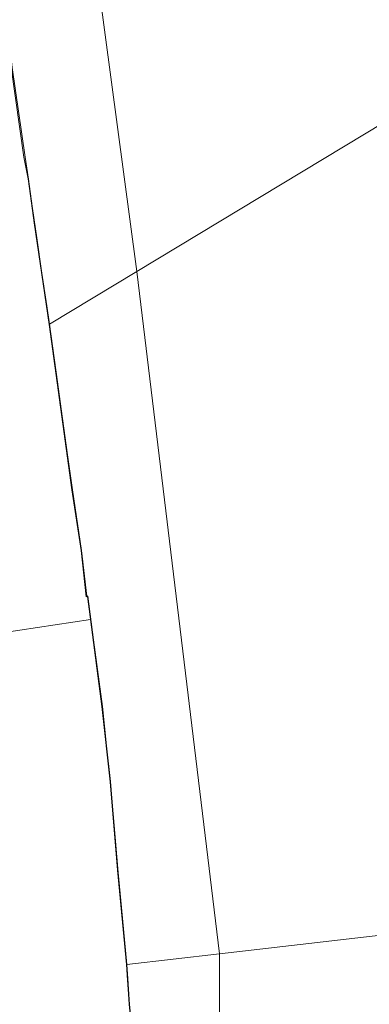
# Model space of a CAD drawing. Header units: metres. Extents: x 103671 to 105190, y 427150 to 429171.
# Tile 313 of 320: x 104837 to 104928, y 428250 to 428504. Entities that reach past the tile are written whole.
import ezdxf

# ---------------------------------------------------------------- set-up
doc = ezdxf.new("R2010")
doc.units = ezdxf.units.M
for name, color, linetype, lineweight in [('B-WE-IE-TERREINAFSCHEIDING_KUNSTMATIG_HEKWERK-G', 253, 'IE-TERREINAFSCHEIDING_KUNSTMATIG-SO', 18), ('B-WE-IE-TERREINAFSCHEIDING_KUNSTMATIG_MUUR-GV', 253, 'Continuous', 18), ('B-WE-OG-TERREIN_ERF-GV', 253, 'Continuous', 18), ('B-WE-OG-WATER-GV', 253, 'Continuous', 18)]:
    doc.layers.add(name, color=color, linetype=linetype, lineweight=lineweight)
doc.linetypes.add('IE-TERREINAFSCHEIDING_KUNSTMATIG-SO', pattern='A,4,[82,NLCS.SHX,S=0.75,R=90,X=0,Y=0],4,-2', length=10)

msp = doc.modelspace()

# ---------------------------------------------------------------- linework, layer by layer
at = {"layer": 'B-WE-IE-TERREINAFSCHEIDING_KUNSTMATIG_HEKWERK-G', "flags": 128}
msp.add_lwpolyline([(104855.498, 428349.106), (104786.936, 428338.688)], dxfattribs=at)
at = {"layer": 'B-WE-IE-TERREINAFSCHEIDING_KUNSTMATIG_MUUR-GV', "flags": 128}
for points in [[(104826.565, 428521.097), (104826.035, 428521.134), (104831.908, 428516.486), (104834.315, 428500.822), (104833.993, 428500.763), (104834.97, 428491.815), (104838.291, 428468.608), (104839.362, 428463.013), (104840.981, 428451.662), (104844.796, 428425.377), (104844.883, 428425.479), (104844.193, 428430.228), (104842.968, 428438.673), (104841.642, 428447.805), (104840.549, 428455.402), (104839.478, 428462.91), (104838.588, 428468.65), (104835.268, 428491.852), (104834.314, 428500.591), (104834.648, 428500.632), (104832.186, 428516.648)], [(104864.874, 428259.833), (104863.511, 428274.564), (104862.67, 428283.655), (104861.896, 428292.778), (104861.13, 428301.849), (104860.685, 428307.13), (104859.673, 428316.397), (104858.559, 428326.604), (104856.292, 428343.83), (104854.809, 428355.11), (104854.563, 428355.074), (104853.157, 428366.901), (104850.819, 428382.573), (104849.567, 428391.621), (104848.265, 428401.032), (104846.955, 428410.506), (104844.883, 428425.479), (104844.796, 428425.377), (104850.72, 428382.559), (104853.058, 428366.889), (104854.397, 428354.921), (104854.724, 428354.99), (104855.409, 428349.781), (104855.498, 428349.106), (104858.459, 428326.592), (104860.585, 428307.12), (104862.514, 428284.257), (104864.774, 428259.826)], [(104865.759, 428246.937), (104865.852, 428246.96), (104865.606, 428249.45), (104865.301, 428253.438), (104865.144, 428256.093), (104864.874, 428259.833), (104864.774, 428259.826), (104865.063, 428255.768), (104865.2, 428253.438), (104865.494, 428249.539)]]:
    msp.add_lwpolyline(points, close=True, dxfattribs=at)
at = {"layer": 'B-WE-OG-TERREIN_ERF-GV', "flags": 128}
for points in [[(104786.936, 428338.688), (104855.498, 428349.106), (104855.409, 428349.781), (104854.724, 428354.99), (104854.397, 428354.921), (104853.058, 428366.889), (104850.72, 428382.559), (104844.796, 428425.377), (104840.981, 428451.662), (104839.362, 428463.013), (104838.291, 428468.608), (104834.97, 428491.815)], [(104865.494, 428249.539), (104865.2, 428253.438), (104865.063, 428255.768), (104864.774, 428259.826), (104862.514, 428284.257), (104860.585, 428307.12), (104858.459, 428326.592), (104855.498, 428349.106), (104786.936, 428338.688)]]:
    msp.add_lwpolyline(points, dxfattribs=at)
at = {"layer": 'B-WE-OG-WATER-GV', "flags": 128}
for points in [[(104832.186, 428516.648), (104834.648, 428500.632), (104834.314, 428500.591), (104835.268, 428491.852), (104838.588, 428468.65), (104839.478, 428462.91), (104840.549, 428455.402), (104841.642, 428447.805), (104842.968, 428438.673), (104844.193, 428430.228), (104844.883, 428425.479), (104867.453, 428439.099), (104849.159, 428576.388)], [(104849.159, 428576.388), (104867.453, 428439.099), (104952.971, 428490.704), (104953.825, 428496.912), (104954.115, 428499.859), (104954.28, 428501.903), (104953.878, 428505.141)], [(104952.971, 428490.704), (104867.453, 428439.099), (104888.789, 428262.593), (104965.478, 428271.443)], [(104965.478, 428271.443), (104888.789, 428262.593), (104888.787, 427948.155)], [(104888.787, 427948.155), (104888.789, 428262.593), (104864.874, 428259.833), (104865.144, 428256.093), (104865.301, 428253.438), (104865.606, 428249.45)]]:
    msp.add_lwpolyline(points, dxfattribs=at)
msp.add_lwpolyline([(104888.789, 428262.593), (104867.453, 428439.099), (104844.883, 428425.479), (104846.955, 428410.506), (104848.265, 428401.032), (104849.567, 428391.621), (104850.819, 428382.573), (104853.157, 428366.901), (104854.563, 428355.074), (104854.809, 428355.11), (104856.292, 428343.83), (104858.559, 428326.604), (104859.673, 428316.397), (104860.685, 428307.13), (104861.13, 428301.849), (104861.896, 428292.778), (104862.67, 428283.655), (104863.511, 428274.564), (104864.874, 428259.833)], close=True, dxfattribs=at)

doc.saveas('drawing.dxf')
